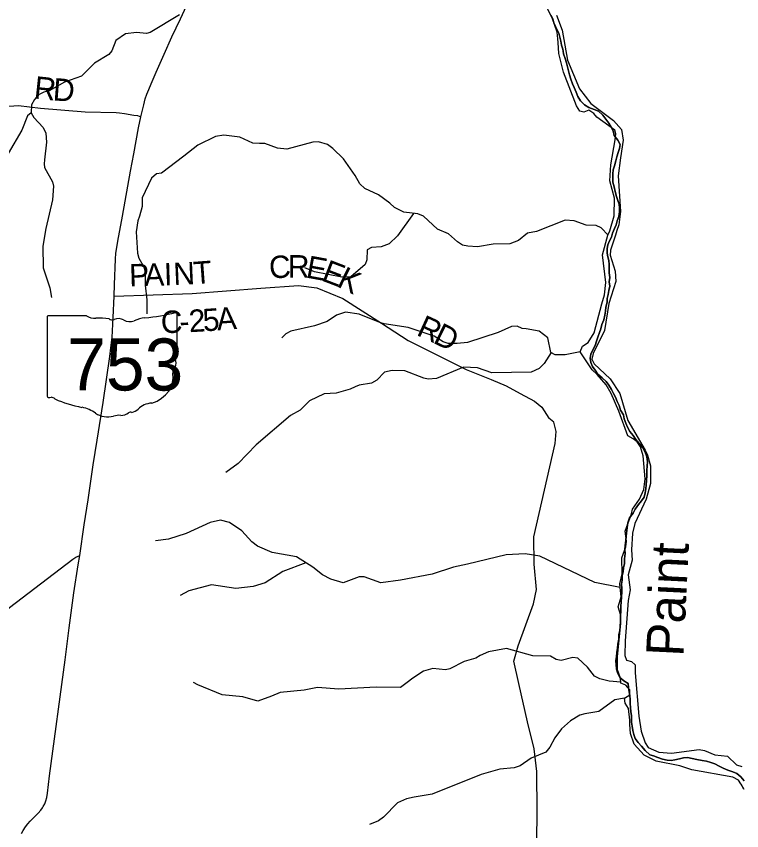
# Model space of a CAD drawing. Extents: x 1525783 to 1900577, y 218250 to 627376.
# Drawn here: x 1710521 to 1720229, y 471414 to 482316 of the extents above; entities that cross this region are included whole.
import ezdxf

# ---------------------------------------------------------------- set-up
doc = ezdxf.new("R2010")
doc.units = 0
for name, color, linetype in [('GM_X_Adjacent_County', 7, 'Continuous'), ('GM_X_County', 7, 'Continuous'), ('GM_X_County_Road', 7, 'Continuous'), ('GM_X_County_Road_Text', 7, 'Continuous'), ('GM_X_Major_River', 7, 'Continuous'), ('GM_X_Major_River_Text', 7, 'Continuous'), ('GM_X_Minor_River', 7, 'Continuous'), ('GM_X_State_Location', 7, 'Continuous'), ('GM_X_State_Route', 7, 'Continuous'), ('GM_X_State_Shield', 7, 'Continuous'), ('GM_X_Township', 7, 'Continuous'), ('GM_X_Township_Road', 7, 'Continuous'), ('GM_X_Township_Road_Text', 7, 'Continuous')]:
    doc.layers.add(name, color=color, linetype=linetype)

msp = doc.modelspace()

# ---------------------------------------------------------------- linework, layer by layer
at = {"layer": 'GM_X_Adjacent_County'}
msp.add_lwpolyline([(1720262, 472082), (1720217, 472135), (1720163, 472178), (1720110, 472203), (1720044, 472226), (1719979, 472253), (1719927, 472276), (1719870, 472308), (1719816, 472329), (1719759, 472346), (1719699, 472355), (1719629, 472366), (1719567, 472379), (1719504, 472395), (1719448, 472388), (1719397, 472375), (1719335, 472364), (1719285, 472355), (1719229, 472360), (1719167, 472371), (1719104, 472396), (1719050, 472415), (1718999, 472430), (1718938, 472489), (1718889, 472546), (1718842, 472597), (1718801, 472650), (1718784, 472701), (1718771, 472755), (1718762, 472815), (1718755, 472869), (1718754, 472952), (1718747, 473010), (1718742, 473060), (1718737, 473120), (1718734, 473170), (1718731, 473222), (1718724, 473275), (1718715, 473331), (1718708, 473383), (1718649, 473422), (1718597, 473465), (1718570, 473518), (1718554, 473578), (1718547, 473638), (1718546, 473688), (1718555, 473746), (1718557, 473798), (1718565, 473856), (1718573, 473910), (1718583, 473978), (1718586, 474040), (1718597, 474092), (1718602, 474148), (1718605, 474214), (1718608, 474294), (1718611, 474354), (1718611, 474420), (1718615, 474474), (1718619, 474548), (1718624, 474608), (1718623, 474662), (1718622, 474716), (1718631, 474768), (1718630, 474824), (1718641, 474878), (1718648, 474934), (1718659, 474990), (1718658, 475052), (1718669, 475127), (1718664, 475178), (1718669, 475230), (1718676, 475299), (1718681, 475355), (1718695, 475475), (1718704, 475535), (1718729, 475603), (1718776, 475666), (1718801, 475717), (1718846, 475779), (1718887, 475830), (1718922, 475881), (1718937, 475937), (1718946, 475991), (1718949, 476043), (1718954, 476103), (1718959, 476169), (1718960, 476239), (1718965, 476292), (1718966, 476358), (1718959, 476419), (1718938, 476483), (1718905, 476540), (1718858, 476597), (1718813, 476651), (1718776, 476704), (1718733, 476759), (1718700, 476814), (1718677, 476870), (1718656, 476928), (1718647, 476983), (1718608, 477043), (1718589, 477108), (1718562, 477158), (1718539, 477217), (1718514, 477267), (1718485, 477320), (1718450, 477376), (1718413, 477429), (1718361, 477478), (1718300, 477529), (1718267, 477580), (1718232, 477630), (1718209, 477683), (1718200, 477741), (1718209, 477793), (1718242, 477858), (1718267, 477910), (1718284, 477969), (1718303, 478021), (1718326, 478081), (1718342, 478132), (1718357, 478190), (1718382, 478254), (1718395, 478313), (1718404, 478369), (1718411, 478421), (1718428, 478487), (1718429, 478539), (1718440, 478590), (1718449, 478644), (1718462, 478704), (1718457, 478760), (1718464, 478818), (1718457, 478882), (1718454, 478940), (1718453, 478992), (1718450, 479046), (1718438, 479096), (1718429, 479147), (1718426, 479207), (1718439, 479258), (1718458, 479310), (1718485, 479361), (1718500, 479413), (1718525, 479475), (1718548, 479526), (1718562, 479578), (1718583, 479638), (1718594, 479699), (1718591, 479749), (1718590, 479799), (1718569, 479852), (1718554, 479904), (1718535, 479972), (1718520, 480033), (1718505, 480097), (1718502, 480149), (1718503, 480209), (1718510, 480261), (1718527, 480315), (1718546, 480380), (1718559, 480436), (1718574, 480492), (1718593, 480547), (1718604, 480601), (1718569, 480656), (1718524, 480719), (1718507, 480781), (1718480, 480831), (1718449, 480886), (1718411, 480937), (1718370, 480992), (1718313, 481045), (1718252, 481066), (1718184, 481093), (1718125, 481130), (1718070, 481185), (1718035, 481242), (1718012, 481300), (1717987, 481361), (1717964, 481413), (1717941, 481474), (1717924, 481532), (1717911, 481584), (1717896, 481637), (1717883, 481693), (1717868, 481749), (1717845, 481812), (1717840, 481847), (1717836, 481874), (1717819, 481928), (1717808, 481985), (1717793, 482035), (1717780, 482089), (1717737, 482178), (1717714, 482230), (1717699, 482283), (1717674, 482333)], dxfattribs=at)
at = {"layer": 'GM_X_County'}
msp.add_lwpolyline([(1717674, 482333), (1717699, 482283), (1717714, 482230), (1717737, 482178), (1717780, 482089), (1717793, 482035), (1717808, 481985), (1717819, 481928), (1717836, 481874), (1717840, 481847), (1717845, 481812), (1717868, 481749), (1717883, 481693), (1717896, 481637), (1717911, 481584), (1717924, 481532), (1717941, 481474), (1717964, 481413), (1717987, 481361), (1718012, 481300), (1718035, 481242), (1718070, 481185), (1718125, 481130), (1718184, 481093), (1718252, 481066), (1718313, 481045), (1718370, 480992), (1718411, 480937), (1718449, 480886), (1718480, 480831), (1718507, 480781), (1718524, 480719), (1718569, 480656), (1718604, 480601), (1718593, 480547), (1718574, 480492), (1718559, 480436), (1718546, 480380), (1718527, 480315), (1718510, 480261), (1718503, 480209), (1718502, 480149), (1718505, 480097), (1718520, 480033), (1718535, 479972), (1718554, 479904), (1718569, 479852), (1718590, 479799), (1718591, 479749), (1718594, 479699), (1718583, 479638), (1718562, 479578), (1718548, 479526), (1718525, 479475), (1718500, 479413), (1718485, 479361), (1718458, 479310), (1718439, 479258), (1718426, 479207), (1718429, 479147), (1718438, 479096), (1718450, 479046), (1718453, 478992), (1718454, 478940), (1718457, 478882), (1718464, 478818), (1718457, 478760), (1718462, 478704), (1718449, 478644), (1718440, 478590), (1718429, 478539), (1718428, 478487), (1718411, 478421), (1718404, 478369), (1718395, 478313), (1718382, 478254), (1718357, 478190), (1718342, 478132), (1718326, 478081), (1718303, 478021), (1718284, 477969), (1718267, 477910), (1718242, 477858), (1718209, 477793), (1718200, 477741), (1718209, 477683), (1718232, 477630), (1718267, 477580), (1718300, 477529), (1718361, 477478), (1718413, 477429), (1718450, 477376), (1718485, 477320), (1718514, 477267), (1718539, 477217), (1718562, 477158), (1718589, 477108), (1718608, 477043), (1718647, 476983), (1718656, 476928), (1718677, 476870), (1718700, 476814), (1718733, 476759), (1718776, 476704), (1718813, 476651), (1718858, 476597), (1718905, 476540), (1718938, 476483), (1718959, 476419), (1718966, 476358), (1718965, 476292), (1718960, 476239), (1718959, 476169), (1718954, 476103), (1718949, 476043), (1718946, 475991), (1718937, 475937), (1718922, 475881), (1718887, 475830), (1718846, 475779), (1718801, 475717), (1718776, 475666), (1718729, 475603), (1718704, 475535), (1718695, 475475), (1718681, 475355), (1718676, 475299), (1718669, 475230), (1718664, 475178), (1718669, 475127), (1718658, 475052), (1718659, 474990), (1718648, 474934), (1718641, 474878), (1718630, 474824), (1718631, 474768), (1718622, 474716), (1718623, 474662), (1718624, 474608), (1718619, 474548), (1718615, 474474), (1718611, 474420), (1718611, 474354), (1718608, 474294), (1718605, 474214), (1718602, 474148), (1718597, 474092), (1718586, 474040), (1718583, 473978), (1718573, 473910), (1718565, 473856), (1718557, 473798), (1718555, 473746), (1718546, 473688), (1718547, 473638), (1718554, 473578), (1718570, 473518), (1718597, 473465), (1718649, 473422), (1718708, 473383), (1718715, 473331), (1718724, 473275), (1718731, 473222), (1718734, 473170), (1718737, 473120), (1718742, 473060), (1718747, 473010), (1718754, 472952), (1718755, 472869), (1718762, 472815), (1718771, 472755), (1718784, 472701), (1718801, 472650), (1718842, 472597), (1718889, 472546), (1718938, 472489), (1718999, 472430), (1719050, 472415), (1719104, 472396), (1719167, 472371), (1719229, 472360), (1719285, 472355), (1719335, 472364), (1719397, 472375), (1719448, 472388), (1719504, 472395), (1719567, 472379), (1719629, 472366), (1719699, 472355), (1719759, 472346), (1719816, 472329), (1719870, 472308), (1719927, 472276), (1719979, 472253), (1720044, 472226), (1720110, 472203), (1720163, 472178), (1720217, 472135), (1720262, 472082)], dxfattribs=at)
at = {"layer": 'GM_X_County_Road'}
for points in [[(1711831, 478571), (1712874, 478607), (1713793, 478677), (1714299, 478710), (1714544, 478680), (1714892, 478538), (1715406, 478208), (1715767, 477978), (1716542, 477588), (1716876, 477453), (1717075, 477370), (1717265, 477266), (1717455, 477165), (1717553, 477083), (1717648, 476937)], [(1717484, 470893), (1717490, 471669), (1717488, 472206), (1717449, 472509), (1717363, 472872), (1717245, 473384), (1717179, 473682), (1717236, 473891), (1717443, 474451), (1717483, 474642), (1717449, 474983), (1717447, 475348), (1717733, 476598), (1717745, 476760), (1717713, 476883), (1717648, 476937)], [(1705031, 469508), (1705153, 469570), (1705337, 469662), (1705470, 469757), (1705616, 469926), (1706129, 470477), (1706619, 471059), (1706733, 471211), (1706832, 471339), (1706883, 471432), (1707222, 471731), (1708015, 472395), (1708719, 472989), (1709218, 473366), (1709887, 473949), (1710428, 474403), (1711279, 475048), (1711317, 475077), (1711369, 475100)]]:
    msp.add_lwpolyline(points, dxfattribs=at)
at = {"layer": 'GM_X_Major_River'}
for points in [[(1720219, 472040), (1720184, 472090), (1720112, 472133), (1719563, 472227), (1719401, 472281), (1719086, 472344), (1718925, 472426), (1718789, 472574), (1718741, 472715), (1718732, 472834), (1718731, 472896), (1718715, 473048), (1718670, 473121), (1718661, 473187), (1718730, 473234), (1718731, 473300), (1718677, 473361), (1718610, 473390), (1718607, 473458), (1718568, 473569), (1718566, 473743), (1718611, 474187), (1718610, 474296), (1718574, 474412), (1718617, 474544), (1718601, 474668), (1718596, 474718), (1718629, 474852), (1718624, 475066), (1718680, 475216), (1718687, 475290), (1718667, 475422), (1718752, 475655), (1718765, 475719), (1718863, 475850), (1718921, 475981), (1718937, 476123), (1718909, 476432), (1718872, 476554), (1718829, 476621), (1718775, 476660), (1718704, 476701), (1718586, 477032), (1718483, 477266), (1718414, 477383), (1718294, 477523), (1718226, 477584), (1718067, 477826), (1718098, 477899), (1718173, 477950), (1718252, 478079), (1718357, 478466), (1718391, 478586), (1718411, 478753), (1718364, 479122), (1718439, 479385), (1718462, 479445), (1718520, 479646), (1718527, 479882), (1718462, 480113), (1718479, 480329), (1718535, 480664), (1718542, 480742), (1718529, 480792), (1718289, 480964), (1718251, 481016), (1718184, 481057), (1718115, 481034), (1718063, 481045), (1718018, 481115), (1717844, 481566), (1717783, 481817), (1717773, 481965), (1717768, 482016), (1717759, 482104), (1717693, 482295), (1717566, 482545)], [(1717748, 482330), (1717825, 482132), (1717897, 481729), (1718058, 481344), (1718211, 481150), (1718514, 480921), (1718621, 480799), (1718641, 480659), (1718605, 480421), (1718574, 480180), (1718607, 479703), (1718583, 479523), (1718558, 479448), (1718539, 479386), (1718472, 479185), (1718469, 479117), (1718534, 478904), (1718546, 478766), (1718452, 478473), (1718393, 478112), (1718242, 477800), (1718225, 477724)], [(1718225, 477724), (1718256, 477664), (1718468, 477463), (1718597, 477265), (1718706, 476903), (1718937, 476509), (1718970, 476441), (1719006, 476298), (1719009, 476064), (1718951, 475854), (1718798, 475525), (1718768, 475395), (1718753, 475173), (1718761, 475037), (1718708, 474841), (1718737, 474637), (1718711, 474495), (1718667, 473955), (1718666, 473760), (1718685, 473696), (1718753, 473677), (1718804, 473636), (1718803, 473584), (1718803, 473528), (1718850, 472946), (1718885, 472747), (1718938, 472592), (1718975, 472528), (1719119, 472465), (1719287, 472451), (1719658, 472499), (1719730, 472486), (1719869, 472428), (1720039, 472411), (1720158, 472295), (1720231, 472272)], [(1720258, 471971), (1720219, 472040)], [(1720219, 472040), (1720258, 471971)]]:
    msp.add_lwpolyline(points, dxfattribs=at)
at = {"layer": 'GM_X_Minor_River'}
for points in [[(1712705, 482334), (1712312, 482099), (1712262, 482086), (1712130, 482098), (1711983, 482080), (1711854, 481992), (1711800, 481854), (1711761, 481803), (1711569, 481689), (1711395, 481514), (1711166, 481433), (1710962, 481319), (1710887, 481302), (1710819, 481265), (1710764, 481202), (1710725, 481130), (1710720, 481024), (1710755, 480960), (1710879, 480826), (1710916, 480751), (1710923, 480631), (1710896, 480393), (1710895, 480343), (1710898, 480293), (1711004, 480100), (1711017, 480043), (1711003, 479859), (1710918, 479476), (1710876, 479239), (1710881, 478948), (1710971, 478681), (1710990, 478551)], [(1710720, 481024), (1710669, 480983), (1710596, 480790), (1710414, 480480), (1710362, 480365), (1710285, 480300), (1710165, 480245), (1710111, 480174), (1710068, 479926), (1709979, 479567), (1709960, 479333), (1709987, 479085), (1709987, 478894), (1709972, 478839), (1709925, 478783), (1709674, 478732), (1709549, 478660), (1709490, 478637), (1709302, 478623), (1709090, 478672), (1709023, 478707), (1708791, 478947), (1708718, 478972)], [(1718440, 479388), (1718348, 479484), (1718282, 479515), (1718146, 479521), (1717985, 479577), (1717865, 479587), (1717484, 479436), (1717364, 479412), (1717240, 479314), (1717126, 479271), (1716901, 479264), (1716691, 479229), (1716563, 479237), (1716493, 479254), (1716423, 479295), (1716306, 479404), (1716159, 479467), (1715969, 479641), (1715895, 479670), (1715705, 479695), (1715580, 479757), (1715518, 479815), (1715368, 479928), (1715187, 480010), (1715117, 480071), (1715055, 480186), (1714899, 480406), (1714757, 480548), (1714685, 480599), (1714564, 480635), (1714491, 480630), (1714142, 480535), (1714016, 480551), (1713848, 480611), (1713774, 480614), (1713684, 480619), (1713511, 480696), (1713299, 480725), (1713187, 480708), (1712949, 480589), (1712763, 480442), (1712465, 480218), (1712399, 480209), (1712332, 480151), (1712207, 479887), (1712203, 479769), (1712168, 479639), (1712147, 479578), (1712127, 479432), (1712141, 479145), (1712162, 479077), (1712229, 478960), (1712244, 478896), (1712246, 478716), (1712269, 478521), (1712269, 478335)], [(1715837, 479678), (1715623, 479378), (1715510, 479269), (1715403, 479229), (1715273, 479223), (1715218, 479191), (1715210, 479055), (1715190, 478992), (1714997, 478828), (1714875, 478824), (1714512, 478897), (1714380, 478947)], [(1718067, 477826), (1717868, 477783), (1717734, 477782), (1717676, 477817), (1717633, 478012), (1717518, 478099), (1717346, 478132), (1717292, 478135), (1717222, 478166), (1717150, 478165), (1716971, 478083), (1716557, 477951), (1716420, 477938), (1716302, 477938), (1716234, 477957), (1716111, 478033), (1715766, 478150), (1715442, 478200), (1715384, 478215), (1715109, 478327), (1714927, 478355), (1714807, 478315), (1714679, 478232), (1714512, 478171), (1714195, 478099), (1714126, 478064), (1714076, 478012)], [(1717679, 477816), (1717586, 477670), (1717517, 477601), (1717411, 477551), (1716886, 477544), (1716692, 477611), (1716506, 477619), (1716146, 477468), (1716032, 477460), (1715976, 477474), (1715719, 477570), (1715552, 477576), (1715446, 477554), (1715346, 477447), (1715274, 477406), (1715111, 477380), (1715057, 477357), (1714990, 477324), (1714803, 477272), (1714639, 477260), (1714445, 477167), (1714320, 477043), (1714191, 476972), (1713729, 476580), (1713489, 476331), (1713323, 476208)], [(1718601, 474670), (1718265, 474737), (1717525, 475089), (1717329, 475122), (1717075, 475106), (1716560, 474980), (1716373, 474943), (1716084, 474849), (1715664, 474768), (1715399, 474732), (1715174, 474813), (1715108, 474814), (1714896, 474733), (1714731, 474781), (1714619, 474839), (1714489, 474943), (1714272, 475082), (1713944, 475138), (1713747, 475221), (1713674, 475282), (1713541, 475426), (1713373, 475540), (1713253, 475570), (1713114, 475540), (1712792, 475392), (1712556, 475317), (1712382, 475295)], [(1714396, 475002), (1714089, 474882), (1713849, 474733), (1713692, 474685), (1713457, 474656), (1713131, 474707), (1712828, 474625), (1712713, 474562)], [(1718609, 473402), (1718454, 473416), (1718330, 473446), (1718260, 473485), (1718164, 473605), (1718037, 473723), (1717967, 473732), (1717813, 473692), (1717747, 473705), (1717671, 473750), (1717435, 473755), (1717082, 473854), (1716839, 473807), (1716730, 473759), (1716672, 473725), (1716515, 473681), (1716321, 473582), (1716265, 473569), (1716095, 473587), (1715968, 473551), (1715829, 473458), (1715750, 473397), (1715663, 473330), (1715338, 473337), (1714837, 473308), (1714553, 473332), (1714372, 473296), (1714053, 473262), (1713936, 473216), (1713751, 473146), (1713554, 473205), (1713276, 473231), (1712951, 473369), (1712891, 473396)], [(1718661, 473187), (1718532, 473165), (1718318, 473012), (1718131, 472980), (1718063, 472959), (1717936, 472885), (1717818, 472776), (1717728, 472657), (1717663, 472532), (1717606, 472464), (1717410, 472383), (1717262, 472281), (1717184, 472258), (1716991, 472236), (1716804, 472183), (1716742, 472168), (1716088, 471904), (1715847, 471861), (1715744, 471841), (1715621, 471788), (1715436, 471597), (1715367, 471547), (1715247, 471497)]]:
    msp.add_lwpolyline(points, dxfattribs=at)
at = {"layer": 'GM_X_State_Route'}
msp.add_lwpolyline([(1710592, 471378), (1710613, 471418), (1710643, 471468), (1710673, 471507), (1710705, 471542), (1710781, 471619), (1710814, 471650), (1710847, 471688), (1710872, 471722), (1710882, 471740), (1710901, 471776), (1710916, 471813), (1710929, 471859), (1710937, 471915), (1710967, 472148), (1711174, 473700), (1711230, 474132), (1711290, 474597), (1711348, 474974), (1711369, 475100), (1711431, 475507), (1711481, 475844), (1711551, 476313), (1711602, 476642), (1711682, 477147), (1711773, 477763), (1711788, 477877), (1711802, 478017), (1711817, 478282), (1711831, 478571), (1711833, 478724), (1711847, 479065), (1711854, 479146), (1711866, 479220), (1711879, 479304), (1711941, 479640), (1712050, 480242), (1712095, 480473), (1712158, 480823), (1712187, 480970), (1712227, 481129), (1712246, 481211), (1712266, 481274), (1712293, 481336), (1712324, 481411), (1712394, 481568), (1712500, 481809), (1712603, 482041), (1712717, 482282), (1712926, 482743)], dxfattribs=at)
at = {"layer": 'GM_X_State_Shield'}
for p, q in [((1710934, 478289), (1710934, 477232)), ((1711461, 478307), (1710951, 478307)), ((1712674, 477781), (1712674, 478333)), ((1712674, 477781), (1712674, 477781))]:
    msp.add_line(p, q, dxfattribs=at)
for centre, major_axis, start_param, end_param in [((1710954, 478291), (20.2, 0), 1.712693, 3.28349), ((1711582, 478430), (196, 0), 4.042523, 4.731795), ((1711647, 477714), (702, 0), 1.404758, 1.657858), ((1711806, 478297), (56.4, 0), 3.836095, 5.185415), ((1711889, 478175), (117, 0), 0.950623, 2.079405), ((1712290, 477984), (371, 0), 1.699011, 2.107814), ((1712054, 479748), (1845, 0), 4.814394, 5.042369), ((1712655, 478336), (19.4, 0), 6.141152, 7.989035), ((1712040, 478342), (141, 0), 4.081561, 5.145723), ((1712670, 477740), (30, 0), 1.883978, 3.671073), ((1712479, 477670), (180, 0), 5.934695, 6.695948), ((1712653, 477779), (20.7, 0), 5.05454, 6.418171), ((1712744, 477549), (131, 0), 2.387724, 3.262537), ((1712158, 477479), (462, 0), 5.101752, 6.440018), ((1710954, 477230), (20.3, 0), 3.00124, 4.508301), ((1710957, 477338), (155, 0), 4.665946, 4.897461), ((1710989, 477171), (56, 0), 0.519207, 1.627899), ((1711695, 478121), (1333, 0), 4.195997, 4.488961), ((1711298, 476758), (417, 0), 0.823519, 1.323587), ((1712032, 477130), (149, 0), 4.937069, 5.64225), ((1712352, 476936), (253, 0), 1.647645, 2.488434), ((1711749, 477166), (265, 0), 4.026481, 4.996735), ((1711902, 476801), (217, 0), 1.495662, 1.94098), ((1711921, 477087), (141, 0), 4.691044, 5.507374), ((1712049, 476985), (39.7, 0), 1.147584, 2.315152)]:
    msp.add_ellipse(centre, major_axis=major_axis, ratio=0.8, start_param=start_param, end_param=end_param, dxfattribs=at)
at = {"layer": 'GM_X_Township'}
msp.add_lwpolyline([(1717674, 482333), (1717699, 482283), (1717714, 482230), (1717737, 482178), (1717780, 482089), (1717793, 482035), (1717808, 481985), (1717819, 481928), (1717836, 481874), (1717840, 481847), (1717845, 481812), (1717868, 481749), (1717883, 481693), (1717896, 481637), (1717911, 481584), (1717924, 481532), (1717941, 481474), (1717964, 481413), (1717987, 481361), (1718012, 481300), (1718035, 481242), (1718070, 481185), (1718125, 481130), (1718184, 481093), (1718252, 481066), (1718313, 481045), (1718370, 480992), (1718411, 480937), (1718449, 480886), (1718480, 480831), (1718507, 480781), (1718524, 480719), (1718569, 480656), (1718604, 480601), (1718593, 480547), (1718574, 480492), (1718559, 480436), (1718546, 480380), (1718527, 480315), (1718510, 480261), (1718503, 480209), (1718502, 480149), (1718505, 480097), (1718520, 480033), (1718535, 479972), (1718554, 479904), (1718569, 479852), (1718590, 479799), (1718591, 479749), (1718594, 479699), (1718583, 479638), (1718562, 479578), (1718548, 479526), (1718525, 479475), (1718500, 479413), (1718485, 479361), (1718458, 479310), (1718439, 479258), (1718426, 479207), (1718429, 479147), (1718438, 479096), (1718450, 479046), (1718453, 478992), (1718454, 478940), (1718457, 478882), (1718464, 478818), (1718457, 478760), (1718462, 478704), (1718449, 478644), (1718440, 478590), (1718429, 478539), (1718428, 478487), (1718411, 478421), (1718404, 478369), (1718395, 478313), (1718382, 478254), (1718357, 478190), (1718342, 478132), (1718326, 478081), (1718303, 478021), (1718284, 477969), (1718267, 477910), (1718242, 477858), (1718209, 477793), (1718200, 477741), (1718209, 477683), (1718232, 477630), (1718267, 477580), (1718300, 477529), (1718361, 477478), (1718413, 477429), (1718450, 477376), (1718485, 477320), (1718514, 477267), (1718539, 477217), (1718562, 477158), (1718589, 477108), (1718608, 477043), (1718647, 476983), (1718656, 476928), (1718677, 476870), (1718700, 476814), (1718733, 476759), (1718776, 476704), (1718813, 476651), (1718858, 476597), (1718905, 476540), (1718938, 476483), (1718959, 476419), (1718966, 476358), (1718965, 476292), (1718960, 476239), (1718959, 476169), (1718954, 476103), (1718949, 476043), (1718946, 475991), (1718937, 475937), (1718922, 475881), (1718887, 475830), (1718846, 475779), (1718801, 475717), (1718776, 475666), (1718729, 475603), (1718704, 475535), (1718695, 475475), (1718681, 475355), (1718676, 475299), (1718669, 475230), (1718664, 475178), (1718669, 475127), (1718658, 475052), (1718659, 474990), (1718648, 474934), (1718641, 474878), (1718630, 474824), (1718631, 474768), (1718622, 474716), (1718623, 474662), (1718624, 474608), (1718619, 474548), (1718615, 474474), (1718611, 474420), (1718611, 474354), (1718608, 474294), (1718605, 474214), (1718602, 474148), (1718597, 474092), (1718586, 474040), (1718583, 473978), (1718573, 473910), (1718565, 473856), (1718557, 473798), (1718555, 473746), (1718546, 473688), (1718547, 473638), (1718554, 473578), (1718570, 473518), (1718597, 473465), (1718649, 473422), (1718708, 473383), (1718715, 473331), (1718724, 473275), (1718731, 473222), (1718734, 473170), (1718737, 473120), (1718742, 473060), (1718747, 473010), (1718754, 472952), (1718755, 472869), (1718762, 472815), (1718771, 472755), (1718784, 472701), (1718801, 472650), (1718842, 472597), (1718889, 472546), (1718938, 472489), (1718999, 472430), (1719050, 472415), (1719104, 472396), (1719167, 472371), (1719229, 472360), (1719285, 472355), (1719335, 472364), (1719397, 472375), (1719448, 472388), (1719504, 472395), (1719567, 472379), (1719629, 472366), (1719699, 472355), (1719759, 472346), (1719816, 472329), (1719870, 472308), (1719927, 472276), (1719979, 472253), (1720044, 472226), (1720110, 472203), (1720163, 472178), (1720217, 472135), (1720262, 472082)], dxfattribs=at)
at = {"layer": 'GM_X_Township_Road'}
msp.add_lwpolyline([(1706915, 481292), (1707081, 481211), (1707185, 481128), (1707248, 481071), (1707283, 481016), (1707275, 480944), (1707302, 480901), (1707495, 480909), (1710551, 481123), (1710844, 481085), (1711441, 481037), (1711856, 481029), (1711903, 481025), (1711968, 481015), (1712094, 480991), (1712142, 480986), (1712187, 480970)], dxfattribs=at)

# ---------------------------------------------------------------- texts
at = {"layer": 'GM_X_County_Road_Text'}
for s, rotation, p in [('N', 2.4839, (1712628, 478717)), ('T', 4.2401, (1712902, 478729)), ('C', 3.7769, (1713913, 478803)), ('R', 359.8283, (1714154, 478819)), ('E', 349.6584, (1714386, 478820)), ('E', 339.0056, (1714593, 478783)), ('P', 1.8058, (1712035, 478698)), ('A', 1.8087, (1712237, 478704)), ('I', 1.8457, (1712501, 478712)), ('K', 333.8341, (1714796, 478706)), ('C', 1.8699, (1712460, 478072)), ('2', 3.2777, (1712837, 478086)), ('5', 3.9961, (1713026, 478097)), ('A', 4.3906, (1713212, 478110)), ('R', 335.3396, (1715863, 478053)), ('-', 2.5429, (1712710, 478080)), ('D', 333.8341, (1716085, 477951))]:
    msp.add_text(s, height=300, rotation=rotation, dxfattribs=at).set_placement(p)
at = {"layer": 'GM_X_Major_River_Text'}
msp.add_text('Paint', height=499.4, rotation=87.1794, dxfattribs=at).set_placement((1719447, 473738))
at = {"layer": 'GM_X_State_Location'}
msp.add_text('753', height=1, rotation=0, dxfattribs=at).set_placement((1711431, 477618))
for s in ['s', 'r']:
    msp.add_text(s, height=1, dxfattribs=at).set_placement((1711784, 477690))
at = {"layer": 'GM_X_State_Shield'}
msp.add_text('753', height=696.1, dxfattribs=at).set_placement((1711202, 477307))
at = {"layer": 'GM_X_Township_Road_Text'}
for s, rotation, p in [('R', 353.9943, (1710748, 481217)), ('D', 355.8188, (1711003, 481191))]:
    msp.add_text(s, height=300, rotation=rotation, dxfattribs=at).set_placement(p)

doc.saveas('drawing.dxf')
